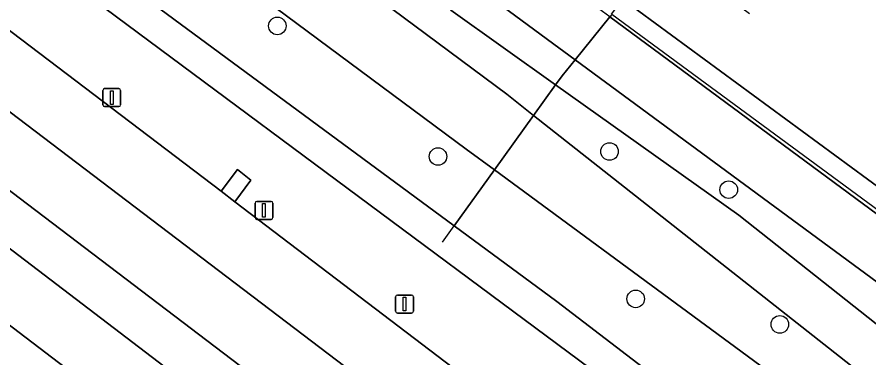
# Model space of a CAD drawing. Extents: x 158086 to 159499, y 382904 to 383981.
# Drawn here: x 158939.03 to 158986.45, y 383785.71 to 383804.7 of the extents above; entities that cross this region are included whole.
import ezdxf

# ---------------------------------------------------------------- set-up
doc = ezdxf.new("R2010")
doc.units = 0
for name, color, linetype in [('IMGEO_Berm_groen', 7, 'Continuous'), ('IMGEO_Berm_open', 7, 'Continuous'), ('IMGEO_Boom', 7, 'Continuous'), ('IMGEO_Groenvoorziening', 7, 'Continuous'), ('IMGEO_Haag', 7, 'Continuous'), ('IMGEO_Hek', 7, 'Continuous'), ('IMGEO_Lichtmast', 7, 'Continuous'), ('IMGEO_Rijbaan_lokaal_gesloten', 7, 'Continuous'), ('IMGEO_Rijbaan_regionaal_gesloten', 7, 'Continuous'), ('IMGEO_Voetpad_gesloten', 7, 'Continuous')]:
    doc.layers.add(name, color=color, linetype=linetype)

msp = doc.modelspace()

# ---------------------------------------------------------------- linework, layer by layer
at = {"layer": 'IMGEO_Berm_groen'}
for points in [[(158978.934, 383779.172), (158937.137, 383810.244), (158925.324, 383817.469), (158924.787, 383816.751), (158921.81, 383819.051), (158919.85, 383818.202), (158934.428, 383807.126), (158935.336, 383808.33), (158936.092, 383807.739), (158935.194, 383806.548), (158950.389, 383795.003), (158951.297, 383796.207), (158952.053, 383795.616), (158951.147, 383794.413), (158966.344, 383782.841)], [(159035.196, 383721.511), (158969.09, 383771.838), (158912.434, 383814.964), (158909.887, 383813.753), (158966.637, 383770.42), (159063.996, 383696.408), (159075.868, 383687.383), (159089.547, 383677.25)]]:
    msp.add_lwpolyline(points, dxfattribs=at)
msp.add_lwpolyline([(158969.077, 383788.862), (158963.368, 383793.075), (158929.248, 383818.252), (158928.402, 383818.589), (158927.446, 383818.695), (158926.495, 383818.522), (158924.953, 383817.753), (158925.324, 383817.469), (158937.137, 383810.244), (158978.934, 383779.172), (159030.868, 383738.885), (159072.659, 383708.042), (159082.721, 383700.616), (159072.943, 383708.425), (159046.929, 383729.198), (159036.552, 383737.15)], close=True, dxfattribs=at)
at = {"layer": 'IMGEO_Berm_open'}
msp.add_lwpolyline([(158950.389, 383795.003), (158951.147, 383794.413), (158952.053, 383795.616), (158951.297, 383796.207)], close=True, dxfattribs=at)
at = {"layer": 'IMGEO_Boom'}
for centre in [(158953.518, 383804.206), (158972.012, 383797.208), (158962.462, 383796.929), (158978.646, 383795.083), (158973.469, 383788.999), (158981.489, 383787.578)]:
    msp.add_circle(centre, 0.489, dxfattribs=at)
at = {"layer": 'IMGEO_Groenvoorziening'}
for points in [[(158939.746, 383824.862), (158936.967, 383823.851), (158937.17, 383822.342), (158940.614, 383822.443), (158947.134, 383818.61), (158948.276, 383818.34), (158953.338, 383813.999), (158963.172, 383805.081), (158969.011, 383800.922), (158969.37, 383801.422), (158970.094, 383802.316), (158968.55, 383803.454), (158963.481, 383807.218)], [(158936.853, 383822.3), (158936.718, 383823.266), (158930.481, 383822.256), (158964.03, 383797.344), (158965.604, 383796.184), (158967.786, 383799.22), (158966.29, 383800.399)], [(158953.338, 383813.999), (158948.276, 383818.34), (158947.134, 383818.61), (158940.614, 383822.443), (158937.17, 383822.342), (158936.853, 383822.3), (158966.29, 383800.399), (158967.786, 383799.22), (158969.011, 383800.922), (158963.172, 383805.081)], [(158930.481, 383822.256), (158929.127, 383822.037), (158923.021, 383821.272), (158921.362, 383820.495), (158921.852, 383820.12), (158922.73, 383819.45), (158924.953, 383817.753), (158926.495, 383818.522), (158927.446, 383818.695), (158928.402, 383818.589), (158929.248, 383818.252), (158963.368, 383793.075), (158965.604, 383796.184), (158964.03, 383797.344)], [(159036.644, 383750), (159001.257, 383779.136), (159000, 383780.098), (158993.653, 383784.956), (158970.094, 383802.316), (158969.37, 383801.422), (158969.011, 383800.922), (158979.214, 383793.654), (159000, 383777.199), (159008.962, 383770.105), (159023.854, 383757.471), (159029.454, 383750.609), (159040.532, 383741.876), (159042.981, 383744.783)], [(159000, 383777.199), (158979.214, 383793.654), (158969.011, 383800.922), (158967.786, 383799.22), (159029.454, 383750.609), (159023.854, 383757.471), (159008.962, 383770.105)], [(158967.786, 383799.22), (158965.604, 383796.184), (158989.089, 383778.879), (158996.531, 383773.183), (159038.084, 383738.97), (159038.526, 383739.494), (159029.951, 383750), (159029.454, 383750.609)], [(158996.531, 383773.183), (158989.089, 383778.879), (158965.604, 383796.184), (158963.368, 383793.075), (158969.077, 383788.862), (159036.552, 383737.15), (159038.084, 383738.97)]]:
    msp.add_lwpolyline(points, close=True, dxfattribs=at)
msp.add_lwpolyline([(159014.98, 383773.429), (159007.962, 383779.777), (159000, 383785.641), (158972.724, 383805.711), (158972.097, 383804.858), (158972.132, 383804.833), (158972.03, 383804.707), (158995.374, 383787.462), (159000, 383783.909), (159003.102, 383781.527), (159041.409, 383750), (159072.084, 383724.754)], dxfattribs=at)
at = {"layer": 'IMGEO_Haag'}
msp.add_lwpolyline([(159000, 383785.641), (158972.724, 383805.711), (158972.097, 383804.858), (158972.132, 383804.833), (158972.03, 383804.707), (158995.374, 383787.462), (159000, 383783.909), (159003.102, 383781.527), (159041.409, 383750), (159072.084, 383724.754)], dxfattribs=at)
at = {"layer": 'IMGEO_Hek'}
for points in [[(159087.276, 383715.072), (159077.418, 383720.905), (159072.654, 383724.663), (159000, 383784.331), (158972.132, 383804.833)], [(158970.094, 383802.316), (158972.03, 383804.707)], [(158969.011, 383800.922), (158969.37, 383801.422), (158970.094, 383802.316)], [(158967.786, 383799.22), (158969.011, 383800.922)], [(158965.604, 383796.184), (158967.786, 383799.22)], [(158963.368, 383793.075), (158965.604, 383796.184)], [(158962.706, 383792.155), (158963.368, 383793.075)]]:
    msp.add_lwpolyline(points, dxfattribs=at)
at = {"layer": 'IMGEO_Lichtmast'}
for p, q in [((158943.809, 383799.812), (158943.809, 383800.612)), ((158943.809, 383800.612), (158943.809, 383799.812)), ((158943.909, 383800.712), (158944.699, 383800.712)), ((158944.699, 383800.712), (158943.909, 383800.712)), ((158944.799, 383800.612), (158944.799, 383799.812)), ((158944.799, 383799.812), (158944.799, 383800.612)), ((158944.699, 383799.712), (158943.909, 383799.712)), ((158943.909, 383799.712), (158944.699, 383799.712)), ((158952.282, 383793.53), (158952.282, 383794.33)), ((158952.282, 383794.33), (158952.282, 383793.53)), ((158952.382, 383794.43), (158953.172, 383794.43)), ((158953.172, 383794.43), (158952.382, 383794.43)), ((158953.272, 383794.33), (158953.272, 383793.53)), ((158953.272, 383793.53), (158953.272, 383794.33)), ((158953.172, 383793.43), (158952.382, 383793.43)), ((158952.382, 383793.43), (158953.172, 383793.43)), ((158960.103, 383788.313), (158960.103, 383789.113)), ((158960.103, 383789.113), (158960.103, 383788.313)), ((158960.203, 383789.213), (158960.993, 383789.213)), ((158960.993, 383789.213), (158960.203, 383789.213)), ((158961.093, 383789.113), (158961.093, 383788.313)), ((158961.093, 383788.313), (158961.093, 383789.113)), ((158960.993, 383788.213), (158960.203, 383788.213)), ((158960.203, 383788.213), (158960.993, 383788.213))]:
    msp.add_line(p, q, dxfattribs=at)
for points in [[(158944.229, 383800.587), (158944.379, 383800.587), (158944.379, 383799.837), (158944.229, 383799.837), (158944.229, 383800.587)], [(158952.702, 383794.305), (158952.852, 383794.305), (158952.852, 383793.555), (158952.702, 383793.555), (158952.702, 383794.305)], [(158960.523, 383789.088), (158960.673, 383789.088), (158960.673, 383788.338), (158960.523, 383788.338), (158960.523, 383789.088)]]:
    msp.add_lwpolyline(points, dxfattribs=at)
for centre, start, end in [((158943.909, 383800.612), 90, 180), ((158943.909, 383800.612), 90, 180), ((158944.699, 383800.612), 0, 90), ((158944.699, 383800.612), 360, 90), ((158943.909, 383799.812), 180, 270), ((158943.909, 383799.812), 180, 270), ((158944.699, 383799.812), 270, 0), ((158944.699, 383799.812), 270, 0), ((158952.382, 383794.33), 90, 180), ((158952.382, 383794.33), 90, 180), ((158953.172, 383794.33), 0, 90), ((158953.172, 383794.33), 360, 90), ((158952.382, 383793.53), 180, 270), ((158952.382, 383793.53), 180, 270), ((158953.172, 383793.53), 270, 0), ((158953.172, 383793.53), 270, 0), ((158960.203, 383789.113), 90, 180), ((158960.203, 383789.113), 90, 180), ((158960.993, 383789.113), 0, 90), ((158960.993, 383789.113), 360, 90), ((158960.203, 383788.313), 180, 270), ((158960.203, 383788.313), 180, 270), ((158960.993, 383788.313), 270, 0), ((158960.993, 383788.313), 270, 0)]:
    msp.add_arc(centre, 0.1, start, end, dxfattribs=at)
at = {"layer": 'IMGEO_Rijbaan_lokaal_gesloten'}
msp.add_lwpolyline([(158979.807, 383804.884), (158974.791, 383808.584), (158972.724, 383805.711), (159000, 383785.641), (159007.962, 383779.777)], dxfattribs=at)
at = {"layer": 'IMGEO_Rijbaan_regionaal_gesloten'}
for points in [[(158966.344, 383782.841), (158951.147, 383794.413), (158950.389, 383795.003), (158935.194, 383806.548), (158934.428, 383807.126), (158919.85, 383818.202), (158919.618, 383818.379), (158916.261, 383816.783), (158928.034, 383807.485), (158943.761, 383795.523), (158960.529, 383782.768)], [(158945.802, 383782.061), (158926.241, 383796.967), (158906.518, 383812.152), (158902.638, 383810.308), (158902.837, 383810.155), (158919.136, 383797.732), (158919.894, 383797.171), (158935.088, 383785.597)]]:
    msp.add_lwpolyline(points, dxfattribs=at)
for points in [[(158916.261, 383816.783), (158912.434, 383814.964), (158969.09, 383771.838), (159035.196, 383721.511), (159065.54, 383698.458), (159067.635, 383701.28), (159009.14, 383745.793), (158989.893, 383760.433), (158960.529, 383782.768), (158943.761, 383795.523), (158928.034, 383807.485)], [(158909.887, 383813.753), (158906.518, 383812.152), (158926.241, 383796.967), (158945.802, 383782.061), (158967.516, 383765.514), (158989.348, 383748.876), (159023.873, 383722.566), (159062.009, 383693.704), (159063.996, 383696.408), (158966.637, 383770.42)]]:
    msp.add_lwpolyline(points, close=True, dxfattribs=at)
at = {"layer": 'IMGEO_Voetpad_gesloten'}
msp.add_lwpolyline([(158970.094, 383802.316), (158972.03, 383804.707), (158969.575, 383806.521), (158970.016, 383807.052), (158968.096, 383808.509), (158968.398, 383808.907), (158967.976, 383809.216), (158966.002, 383810.673), (158963.481, 383807.218), (158968.55, 383803.454)], close=True, dxfattribs=at)
msp.add_lwpolyline([(159072.084, 383724.754), (159041.409, 383750), (159003.102, 383781.527), (159000, 383783.909), (158995.374, 383787.462), (158972.03, 383804.707), (158970.094, 383802.316), (158993.653, 383784.956), (159000, 383780.098), (159001.257, 383779.136), (159036.644, 383750), (159042.981, 383744.783), (159070.084, 383722.467)], dxfattribs=at)

doc.saveas('drawing.dxf')
